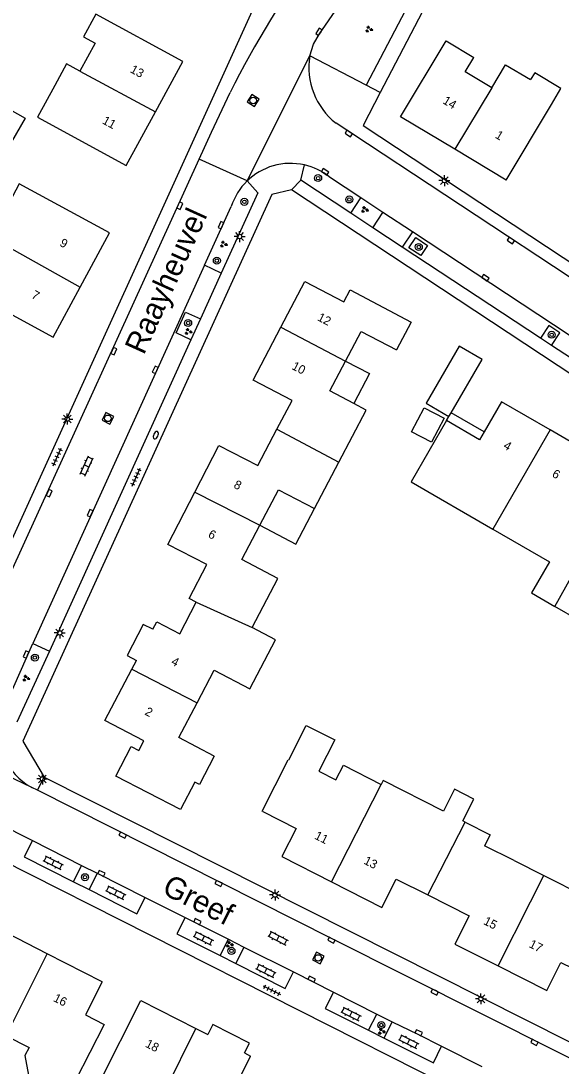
# Model space of a CAD drawing. Extents: x 136000 to 141014, y 402000 to 403500.
# Drawn here: x 138520.3 to 138582, y 402502.3 to 402621.6 of the extents above; entities that cross this region are included whole.
import ezdxf

# ---------------------------------------------------------------- set-up
doc = ezdxf.new("R2010")
doc.units = 0
for name, color, linetype in [('gg-anno-huisnummerreeks BGT', 7, 'Continuous'), ('gg-anno-openbare ruimte label', 7, 'Continuous'), ('gg-bbg-bijgebouw', 7, 'Continuous'), ('gg-bbg-gedigitaliseerde bebouwing', 7, 'Continuous'), ('gg-bbg-gedigitaliseerde bijgebouw', 7, 'Continuous'), ('gg-bbg-hoofdgebouw', 7, 'Continuous'), ('gg-bbg-luifel en loopbrug', 7, 'Continuous'), ('gg-bbg-tussenscheiding', 7, 'Continuous'), ('gg-knt-verharding', 7, 'Continuous'), ('gg-knt-verharding nz', 7, 'Continuous'), ('gt-grn-groengrens', 7, 'Continuous'), ('gt-grn-weggrens', 7, 'Continuous'), ('gt-symb-boom', 7, 'Continuous'), ('gt-symb-brandkraan', 7, 'Continuous'), ('gt-symb-groenvak', 7, 'Continuous'), ('gt-symb-klinker verharding', 7, 'Continuous'), ('gt-symb-kolk', 7, 'Continuous'), ('gt-symb-lichtmast', 7, 'Continuous'), ('gt-symb-rioolschacht', 7, 'Continuous'), ('gt-symb-tegel verharding', 7, 'Continuous')]:
    doc.layers.add(name, color=color, linetype=linetype)

# ---------------------------------------------------------------- blocks, each defined once
blk = doc.blocks.new('gt0-BOOM')
at = {"layer": 'gt-symb-boom'}
for radius in [0.4, 0.2]:
    blk.add_circle((0, 0), radius, dxfattribs=at)
blk = doc.blocks.new('gt0-KOLK')
at = {"layer": 'gt-symb-kolk'}
blk.add_lwpolyline([(0, 0), (0.38, 0), (0.38, 0.4), (-0.37, 0.4), (-0.37, 0), (0, 0)], dxfattribs=at)
blk = doc.blocks.new('gt0-GRVAK')
at = {"layer": 'gt-symb-groenvak'}
for p, q in [((-0.11, 0.19), (-0.23, 0.24)), ((-0.18, 0.15), (0.09, 0.15)), ((-0.09, 0.21), (-0.16, 0.32)), ((-0.05, 0.21), (-0.05, 0.39)), ((0, 0.21), (0.06, 0.32)), ((0.02, 0.19), (0.13, 0.24)), ((0.26, -0.05), (0.2, 0.06)), ((0.31, -0.05), (0.31, 0.13)), ((0.35, -0.05), (0.41, 0.06)), ((-0.24, -0.23), (-0.36, -0.18)), ((-0.32, -0.26), (-0.05, -0.26)), ((-0.23, -0.21), (-0.29, -0.1)), ((-0.18, -0.2), (-0.18, -0.02)), ((-0.14, -0.21), (-0.07, -0.1)), ((-0.12, -0.23), (0, -0.18)), ((0.24, -0.07), (0.12, -0.02)), ((0.17, -0.11), (0.44, -0.11)), ((0.37, -0.07), (0.49, -0.02))]:
    blk.add_line(p, q, dxfattribs=at)
blk = doc.blocks.new('gt0-LMAST')
at = {"layer": 'gt-symb-lichtmast'}
for p, q in [((-0.18, 0.17), (-0.45, 0.44)), ((0, 0.25), (0, 0.62)), ((0.17, 0.17), (0.44, 0.44)), ((-0.25, 0), (-0.63, 0)), ((-0.18, -0.18), (-0.45, -0.45)), ((0, -0.25), (0, -0.63)), ((0.44, -0.45), (0.17, -0.18)), ((0.25, 0), (0.62, 0))]:
    blk.add_line(p, q, dxfattribs=at)
blk.add_circle((0, 0), 0.25, dxfattribs=at)
blk = doc.blocks.new('gt0-RS')
at = {"layer": 'gt-symb-rioolschacht'}
blk.add_lwpolyline([(-0.5, -0.5), (0.5, -0.5), (0.5, 0.5), (-0.5, 0.5)], close=True, dxfattribs=at)
blk.add_circle((0, 0), 0.375, dxfattribs=at)
blk = doc.blocks.new('gt0-TEG1')
at = {"layer": 'gt-symb-tegel verharding'}
for p, q in [((-1.12, 0), (1.12, 0)), ((-0.9, -0.25), (-0.9, 0.25)), ((-0.45, -0.25), (-0.45, 0.25)), ((0, -0.25), (0, 0.25)), ((0.45, -0.25), (0.45, 0.25)), ((0.9, -0.25), (0.9, 0.25))]:
    blk.add_line(p, q, dxfattribs=at)
blk = doc.blocks.new('gt0-KL1')
at = {"layer": 'gt-symb-klinker verharding'}
for p, q in [((-1.15, 0.3), (1.15, 0.3)), ((-1, -0.3), (-1, 0.3)), ((-0.5, 0.3), (-0.5, 0.45)), ((0, -0.3), (0, 0.3)), ((0.5, 0.3), (0.5, 0.45)), ((1, -0.3), (1, 0.3)), ((-1.15, -0.3), (1.15, -0.3)), ((-0.5, -0.45), (-0.5, -0.3)), ((0.5, -0.45), (0.5, -0.3))]:
    blk.add_line(p, q, dxfattribs=at)
blk = doc.blocks.new('gt0-BR')
at = {"layer": 'gt-symb-brandkraan'}
for centre, radius, start, end in [((-0.24, 0), 0.206, 107.5669, 252.4331), ((0.6, -2.66), 3, 106.892, 107.5669), ((0, -0.69), 0.938, 73.108, 106.892), ((-0.6, -2.66), 3, 72.4331, 73.108), ((0.24, 0), 0.206, 287.567, 72.4331), ((0.6, 2.66), 3, 252.4331, 253.108), ((0, 0.69), 0.938, 253.108, 286.8921), ((-0.6, 2.66), 3, 286.8921, 287.567)]:
    blk.add_arc(centre, radius, start, end, dxfattribs=at)

msp = doc.modelspace()

# ---------------------------------------------------------------- linework, layer by layer
at = {"layer": 'gg-bbg-bijgebouw'}
msp.add_line((138569.19, 402576.45), (138569.43, 402576.85), dxfattribs=at)
msp.add_lwpolyline([(138569.43, 402576.85), (138572.99, 402582.93), (138570.36, 402584.45)], dxfattribs=at)
at = {"layer": 'gg-bbg-gedigitaliseerde bebouwing'}
for p, q in [((138575.71, 402603.44), (138580.89, 402612.07)), ((138513.69, 402591.1), (138524, 402585.51)), ((138553.86, 402565.92), (138556.64, 402571.22)), ((138547.86, 402531.38), (138550.83, 402537.24)), ((138571.05, 402530.11), (138570.79, 402530.25)), ((138576.62, 402525.73), (138573.26, 402527.42)), ((138576.62, 402525.73), (138580.02, 402524.01)), ((138580.02, 402524.01), (138589.33, 402519.3))]:
    msp.add_line(p, q, dxfattribs=at)
for points in [[(138538.81, 402616.99), (138528.89, 402622.39), (138527.48, 402619.79), (138528.8, 402619.07), (138527.05, 402615.87)], [(138527.05, 402615.87), (138525.54, 402616.69), (138524.19, 402614.22)], [(138574.1, 402613.97), (138571.05, 402615.8), (138572.02, 402617.43)], [(138574.1, 402613.97), (138575.66, 402616.59), (138578.51, 402614.9)], [(138580.89, 402612.07), (138581.98, 402613.89), (138578.98, 402615.68), (138578.51, 402614.9)], [(138524.19, 402614.22), (138522.24, 402610.63), (138532.35, 402605.11)], [(138530.45, 402597.4), (138520.14, 402602.99), (138518.98, 402600.84)], [(138557.4, 402582.77), (138559.18, 402586.16), (138563.22, 402584.04)], [(138558.33, 402577.91), (138555.6, 402579.35), (138557.4, 402582.77)], [(138556.64, 402571.22), (138559.76, 402577.16), (138558.33, 402577.91)], [(138568.92, 402575.98), (138564.87, 402568.96), (138574.21, 402563.57)], [(138547.62, 402564.02), (138549.75, 402568.08), (138553.86, 402565.92)], [(138546.73, 402552.33), (138549.68, 402557.94), (138545.56, 402560.1), (138547.62, 402564.02)], [(138574.21, 402563.57), (138580.66, 402559.85), (138578.61, 402556.3), (138581.27, 402554.76)], [(138587.25, 402552.32), (138586.82, 402551.56), (138581.27, 402554.76)], [(138540.44, 402543.75), (138542.4, 402547.48), (138546.46, 402545.35), (138549.4, 402550.93), (138546.73, 402552.33)], [(138542.38, 402537.66), (138538.35, 402539.78), (138540.44, 402543.75)], [(138551.52, 402538.46), (138552.88, 402541.16), (138556.15, 402539.51), (138554.34, 402535.93), (138556.3, 402534.94), (138557.14, 402536.61), (138561.45, 402534.43)], [(138551.52, 402538.46), (138550.89, 402537.21), (138550.83, 402537.24)], [(138568.56, 402531.38), (138561.67, 402534.87), (138561.45, 402534.43)], [(138570.79, 402530.25), (138572.05, 402532.74), (138569.82, 402533.88), (138568.56, 402531.38)], [(138571.05, 402530.11), (138573.9, 402528.67), (138573.26, 402527.42)], [(138536.74, 402499.38), (138533.67, 402500.94), (138532.59, 402498.82), (138529.34, 402500.47), (138534.04, 402509.75)], [(138518.65, 402505.73), (138521.27, 402504.4), (138520.8, 402503.47), (138521.43, 402500), (138522.38, 402499.49), (138520.85, 402496.32), (138523.83, 402494.77)]]:
    msp.add_lwpolyline(points, dxfattribs=at)
at = {"layer": 'gg-bbg-gedigitaliseerde bijgebouw'}
for points in [[(138513.15, 402611.11), (138511.87, 402611.85), (138513.51, 402614.63), (138520.81, 402610.51), (138519.26, 402607.81)], [(138570.36, 402584.45), (138566.59, 402577.95), (138569.19, 402576.45)], [(138567.21, 402573.5), (138564.93, 402574.7), (138566.37, 402577.44), (138568.65, 402576.24), (138567.21, 402573.5)]]:
    msp.add_lwpolyline(points, dxfattribs=at)
at = {"layer": 'gg-bbg-hoofdgebouw'}
for p, q in [((138535.68, 402611.24), (138538.81, 402616.99)), ((138532.35, 402605.11), (138535.68, 402611.24)), ((138575.71, 402603.44), (138569.86, 402606.95)), ((138527.09, 402591.2), (138530.45, 402597.4)), ((138524, 402585.51), (138527.09, 402591.2)), ((138538.48, 402551.62), (138540.35, 402555.25)), ((138533.01, 402547.58), (138533.54, 402548.59)), ((138529.93, 402541.72), (138533.01, 402547.58)), ((138547.96, 402531.33), (138547.86, 402531.38)), ((138523.35, 402515.09), (138517.09, 402518.29)), ((138529.62, 402511.88), (138523.35, 402515.09)), ((138581.98, 402514.1), (138585.99, 402512.13)), ((138534.04, 402509.75), (138540.31, 402506.57)), ((138540.31, 402506.57), (138541.66, 402505.88)), ((138545.86, 402503.76), (138546.56, 402503.4))]:
    msp.add_line(p, q, dxfattribs=at)
for points in [[(138569.86, 402606.95), (138563.68, 402610.65), (138568.89, 402619.32), (138572.02, 402617.43)], [(138550.02, 402586.64), (138552.76, 402591.86), (138557.18, 402589.53), (138557.9, 402590.9), (138564.89, 402587.21), (138563.22, 402584.04)], [(138549.55, 402574.98), (138551.28, 402578.28), (138546.85, 402580.6), (138550.02, 402586.64)], [(138580.73, 402574.91), (138575.2, 402578.12), (138573.2, 402574.67)], [(138573.2, 402574.67), (138572.69, 402573.79), (138568.92, 402575.98)], [(138540.19, 402567.8), (138542.94, 402573.14), (138547.38, 402570.85), (138549.55, 402574.98)], [(138584.22, 402568.24), (138586.24, 402571.71), (138580.73, 402574.91)], [(138540.35, 402555.25), (138539.55, 402555.66), (138541.54, 402559.52), (138537.1, 402561.81), (138540.19, 402567.8)], [(138535.41, 402552.15), (138534.3, 402552.7), (138532.45, 402549.16), (138533.54, 402548.59)], [(138535.41, 402552.15), (138535.86, 402553.01), (138538.48, 402551.62)], [(138540.17, 402534.69), (138538.54, 402531.55), (138531.17, 402535.36), (138532.91, 402538.74), (138533.78, 402538.29), (138534.37, 402539.42), (138529.93, 402541.72)], [(138542.38, 402537.66), (138540.72, 402534.41), (138540.17, 402534.69)], [(138547.96, 402531.33), (138551.76, 402529.4), (138550.13, 402526.18), (138555.8, 402523.3)], [(138555.8, 402523.3), (138561.54, 402520.39), (138563.18, 402523.62), (138566.78, 402521.81)], [(138566.78, 402521.81), (138571.52, 402519.42), (138569.88, 402516.19), (138574.8, 402513.7)], [(138574.8, 402513.7), (138580.35, 402510.89), (138581.98, 402514.1)], [(138529.62, 402511.88), (138527.69, 402508.11), (138529.84, 402507.01), (138526.57, 402500.61), (138526.7, 402500.54)], [(138545.86, 402503.76), (138546.42, 402504.87), (138542.23, 402507), (138541.66, 402505.88)], [(138543.61, 402492.06), (138542.58, 402492.59), (138542.46, 402494.15), (138542.04, 402494.35), (138546.56, 402503.4)]]:
    msp.add_lwpolyline(points, dxfattribs=at)
at = {"layer": 'gg-bbg-luifel en loopbrug'}
for p, q in [((138568.92, 402575.98), (138569.19, 402576.45)), ((138573.2, 402574.67), (138569.43, 402576.85))]:
    msp.add_line(p, q, dxfattribs=at)
for points in [[(138557.4, 402582.77), (138560.13, 402581.34), (138558.33, 402577.91)], [(138547.62, 402564.02), (138551.73, 402561.86), (138553.86, 402565.92)]]:
    msp.add_lwpolyline(points, dxfattribs=at)
at = {"layer": 'gg-bbg-tussenscheiding'}
for p, q in [((138527.05, 402615.87), (138535.68, 402611.24)), ((138574.1, 402613.97), (138569.86, 402606.95)), ((138516.86, 402596.94), (138527.09, 402591.2)), ((138550.02, 402586.64), (138557.4, 402582.77)), ((138549.55, 402574.98), (138556.64, 402571.22)), ((138580.73, 402574.91), (138574.21, 402563.57)), ((138540.19, 402567.8), (138547.62, 402564.02)), ((138581.27, 402554.76), (138585.25, 402561.88)), ((138540.35, 402555.25), (138546.73, 402552.33)), ((138533.01, 402547.58), (138540.44, 402543.75)), ((138555.8, 402523.3), (138561.45, 402534.43)), ((138566.78, 402521.81), (138571.05, 402530.11)), ((138518.65, 402505.73), (138523.35, 402515.09)), ((138536.74, 402499.38), (138540.31, 402506.57))]:
    msp.add_line(p, q, dxfattribs=at)
msp.add_lwpolyline([(138574.8, 402513.7), (138578.51, 402521.02), (138580.02, 402524.01)], dxfattribs=at)
at = {"layer": 'gg-knt-verharding'}
for p, q in [((138570.64, 402631.29), (138561.35, 402613.43)), ((138567.24, 402628.64), (138559.76, 402614.26)), ((138559.76, 402614.26), (138553.33, 402617.61)), ((138620.52, 402567.52), (138556.31, 402609.93)), ((138516.18, 402552.07), (138540.68, 402605.82)), ((138552.27, 402603.44), (138552.69, 402605.16)), ((138557.98, 402599.66), (138552.27, 402603.44)), ((138559.14, 402601.41), (138555.56, 402603.77)), ((138561.66, 402599.74), (138559.14, 402601.41)), ((138541.31, 402593.7), (138544.35, 402600.41)), ((138560.5, 402597.99), (138557.98, 402599.66)), ((138565.04, 402597.52), (138561.66, 402599.74)), ((138563.85, 402595.77), (138560.5, 402597.99)), ((138565.04, 402597.52), (138563.85, 402595.77)), ((138579.64, 402585.38), (138563.85, 402595.77)), ((138543.21, 402592.82), (138541.31, 402593.7)), ((138543.21, 402592.82), (138540.83, 402587.59)), ((138540.83, 402587.59), (138539.75, 402585.21)), ((138580.91, 402584.55), (138579.64, 402585.38)), ((138539.75, 402585.21), (138523.6, 402549.66)), ((138595.9, 402574.69), (138580.91, 402584.55)), ((138518.08, 402542.32), (138521.71, 402550.53)), ((138523.6, 402549.66), (138519.88, 402541.54)), ((138521.71, 402550.53), (138523.6, 402549.66)), ((138522.24, 402533.76), (138521.6, 402534.08)), ((138516.57, 402530.59), (138521.65, 402528.02)), ((138526.33, 402523.29), (138527.27, 402525.18)), ((138527.27, 402525.18), (138529.04, 402524.28)), ((138526.33, 402523.29), (138528.12, 402522.42)), ((138529.04, 402524.28), (138528.12, 402522.42)), ((138534.52, 402521.51), (138539.1, 402519.22)), ((138543.09, 402514.88), (138544.03, 402516.77)), ((138544.03, 402516.77), (138545.8, 402515.85)), ((138543.09, 402514.88), (138544.86, 402513.98)), ((138545.8, 402515.85), (138544.86, 402513.98)), ((138551.44, 402513.02), (138556.01, 402510.72)), ((138560.02, 402506.35), (138560.96, 402508.21)), ((138560.96, 402508.21), (138562.73, 402507.33)), ((138561.81, 402505.45), (138562.73, 402507.33)), ((138560.02, 402506.35), (138561.81, 402505.45)), ((138568.36, 402504.52), (138572.93, 402502.21))]:
    msp.add_line(p, q, dxfattribs=at)
for points in [[(138505.56, 402539.44), (138510.94, 402544.02), (138553.44, 402637.5), (138555.1, 402636.75), (138575.85, 402668.92)], [(138553.33, 402617.61), (138553.73, 402618.94), (138554.42, 402620.13), (138558.69, 402626.35), (138562.38, 402631.16)], [(138540.68, 402605.82), (138542.08, 402608.89), (138544.22, 402613.43)], [(138561.35, 402613.43), (138559.39, 402609.67), (138635.62, 402559.35)], [(138546.15, 402603.33), (138547.38, 402601.99), (138543.21, 402592.82)], [(138551.21, 402602.31), (138548.97, 402601.8), (138520.54, 402539.37), (138522.99, 402535.24)], [(138594.67, 402573.02), (138593.06, 402574.68), (138551.21, 402602.31)], [(138565.41, 402596.87), (138566.75, 402595.98), (138565.97, 402594.81), (138564.6, 402595.71), (138565.41, 402596.87)], [(138539.75, 402585.21), (138538.05, 402585.98), (138539.13, 402588.36), (138540.83, 402587.59)], [(138580.91, 402584.55), (138581.85, 402585.98), (138580.59, 402586.82), (138579.64, 402585.38)], [(138522.99, 402535.24), (138592.93, 402500), (138658.02, 402467.36)], [(138607.31, 402490.94), (138555.87, 402516.81), (138522.24, 402533.76)], [(138521.65, 402528.02), (138520.7, 402526.15), (138526.33, 402523.29)], [(138569.1, 402500), (138518.07, 402525.8), (138514.92, 402525.1)], [(138528.12, 402522.42), (138533.58, 402519.65), (138534.52, 402521.51)], [(138539.1, 402519.22), (138538.15, 402517.35), (138543.09, 402514.88)], [(138544.86, 402513.98), (138550.5, 402511.13), (138551.44, 402513.02)], [(138556.01, 402510.72), (138555.08, 402508.83), (138560.02, 402506.35)], [(138561.81, 402505.45), (138567.42, 402502.64), (138568.36, 402504.52)]]:
    msp.add_lwpolyline(points, dxfattribs=at)
for centre, radius, start, end in [((138646.01, 402562.44), 113.85, 143.8442, 153.3924), ((138561.25, 402616.27), 8.04, 170.3708, 232.0438), ((138551.1, 402598.27), 7.07, 106.1278, 134.3708), ((138551.08, 402598.19), 7.15, 76.9996, 105.834), ((138551.08, 402598.18), 7.17, 51.314, 77.0033), ((138551.1, 402598.27), 7.08, 134.3531, 162.4385), ((138524.93, 402540.37), 7.12, 164.1213, 242.123)]:
    msp.add_arc(centre, radius, start, end, dxfattribs=at)
at = {"layer": 'gg-knt-verharding nz'}
for p, q in [((138617.2, 402563.1), (138565.04, 402597.52)), ((138541.31, 402593.7), (138521.71, 402550.53)), ((138521.65, 402528.02), (138527.27, 402525.18)), ((138529.04, 402524.28), (138534.52, 402521.51)), ((138539.1, 402519.22), (138544.03, 402516.77)), ((138545.8, 402515.85), (138551.44, 402513.02)), ((138556.01, 402510.72), (138560.96, 402508.21))]:
    msp.add_line(p, q, dxfattribs=at)
msp.add_lwpolyline([(138562.73, 402507.33), (138565.65, 402505.89), (138568.36, 402504.52)], dxfattribs=at)
at = {"layer": 'gt-grn-groengrens'}
for p, q in [((138557.98, 402599.66), (138559.14, 402601.41)), ((138560.5, 402597.99), (138561.66, 402599.74))]:
    msp.add_line(p, q, dxfattribs=at)
at = {"layer": 'gt-grn-weggrens'}
for p, q in [((138546.15, 402603.33), (138553.33, 402617.61)), ((138561.35, 402613.43), (138559.76, 402614.26)), ((138546.15, 402603.33), (138540.68, 402605.82)), ((138551.21, 402602.31), (138552.27, 402603.44)), ((138521.6, 402534.08), (138515.33, 402537.01)), ((138522.24, 402533.76), (138522.99, 402535.24))]:
    msp.add_line(p, q, dxfattribs=at)

# ---------------------------------------------------------------- block references
at = {"layer": 'gt-symb-boom'}
for p in [(138554.26, 402603.66), (138545.84, 402600.95), (138557.82, 402601.22), (138565.75, 402595.8), (138542.7, 402594.23), (138539.42, 402587.11), (138580.92, 402585.77), (138521.93, 402548.91), (138527.65, 402523.83), (138544.37, 402515.42), (138561.48, 402506.95)]:
    msp.add_blockref('gt0-BOOM', p, dxfattribs=at)
at = {"layer": 'gt-symb-brandkraan', "rotation": -114.46292689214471}
msp.add_blockref('gt0-BR', (138535.73, 402574.3), dxfattribs=at)
at = {"layer": 'gt-symb-groenvak'}
for p in [(138560.05, 402620.65), (138559.56, 402600.05), (138543.46, 402596.11), (138539.43, 402586.13), (138520.91, 402546.54), (138544.14, 402516.16), (138561.48, 402506.22)]:
    msp.add_blockref('gt0-GRVAK', p, dxfattribs=at)
at = {"layer": 'gt-symb-klinker verharding'}
for p, rotation in [((138527.83, 402570.79), 65.53707311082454), ((138524.01, 402525.49), -26.821406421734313), ((138531.14, 402522.06), -26.821406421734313), ((138541.15, 402516.85), -26.821406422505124), ((138549.68, 402516.87), -26.821406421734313), ((138548.28, 402513.15), -26.821406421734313), ((138558.01, 402508.22), -26.821406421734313), ((138564.59, 402505.06), -26.821406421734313)]:
    msp.add_blockref('gt0-KL1', p, dxfattribs=dict(at, rotation=rotation))
at = {"layer": 'gt-symb-kolk'}
for p, rotation in [((138554.52, 402620.26), 56.50059992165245), ((138557.64, 402608.58), -33.4200311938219), ((138554.94, 402604.22), -33.4200311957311), ((138538.66, 402600.43), 65.53707310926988), ((138543.35, 402598.2), 65.53707310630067), ((138576.14, 402596.36), -33.42003119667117), ((138573.24, 402592.11), -33.42003119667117), ((138531.12, 402583.81), 65.53707310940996), ((138535.85, 402581.69), 65.5370731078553), ((138523.74, 402567.6), 65.53707310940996), ((138528.41, 402565.31), 65.5370731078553), ((138521.1, 402549.18), 66.79388541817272), ((138532.04, 402528.81), 153.3067705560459), ((138529.43, 402524.09), -26.36005820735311), ((138543, 402523.3), 153.25557979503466), ((138540.39, 402518.58), -26.488178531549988), ((138555.87, 402516.81), 153.25557979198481), ((138553.43, 402512.02), -26.616299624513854), ((138567.65, 402510.88), 153.30677055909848), ((138565.65, 402505.89), -26.36005820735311), ((138579.05, 402505.15), 153.30677055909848)]:
    msp.add_blockref('gt0-KOLK', p, dxfattribs=dict(at, rotation=rotation))
at = {"layer": 'gt-symb-lichtmast'}
for p in [(138568.67, 402603.37), (138545.3, 402596.99), (138525.63, 402576.15), (138524.77, 402551.73), (138522.79, 402535.05), (138549.34, 402521.8), (138572.85, 402509.95)]:
    msp.add_blockref('gt0-LMAST', p, dxfattribs=at)
at = {"layer": 'gt-symb-rioolschacht'}
for p, rotation in [((138546.84, 402612.52), 56.75506275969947), ((138530.27, 402576.23), 63.58862510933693), ((138554.28, 402514.61), 151.46266245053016)]:
    msp.add_blockref('gt0-RS', p, dxfattribs=dict(at, rotation=rotation))
at = {"layer": 'gt-symb-tegel verharding'}
for p, rotation in [((138524.48, 402571.81), 65.5370731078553), ((138533.48, 402569.51), 65.5370731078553), ((138548.97, 402510.93), -26.744420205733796)]:
    msp.add_blockref('gt0-TEG1', p, dxfattribs=dict(at, rotation=rotation))

# ---------------------------------------------------------------- texts
at = {"layer": 'gg-anno-huisnummerreeks BGT'}
for s, rotation, p in [('13', 331.4, (138532.72, 402615.78)), ('14', 329, (138568.4, 402612.25)), ('11', 331.5, (138529.54, 402609.94)), ('1', 329.1, (138574.39, 402608.31)), ('9', 331.5, (138524.68, 402595.97)), ('7', 331.5, (138521.46, 402590.03)), ('12', 332.3, (138554.09, 402587.46)), ('10', 332.3, (138551.17, 402581.89)), ('4', 329.9, (138575.32, 402572.85)), ('6', 329.9, (138580.87, 402569.62)), ('8', 332.7, (138544.54, 402568.35)), ('6', 332.7, (138541.62, 402562.69)), ('4', 332.3, (138537.4, 402548.17)), ('2', 332.3, (138534.39, 402542.44)), ('11', 333.1, (138553.77, 402528.26)), ('13', 333.1, (138559.38, 402525.41)), ('15', 333.1, (138573.05, 402518.51)), ('17', 333.1, (138578.25, 402515.88)), ('16', 332.9, (138523.95, 402509.72)), ('18', 333.1, (138534.45, 402504.5))]:
    msp.add_text(s, height=1, rotation=rotation, dxfattribs=at).set_placement(p)
at = {"layer": 'gg-anno-openbare ruimte label'}
for s, rotation, p in [('Raayheuvel', 65.6, (138534.37, 402583.38)), ('Greef', 333.3, (138536.31, 402522.02))]:
    msp.add_text(s, height=2.5, rotation=rotation, dxfattribs=at).set_placement(p)

doc.saveas('drawing.dxf')
